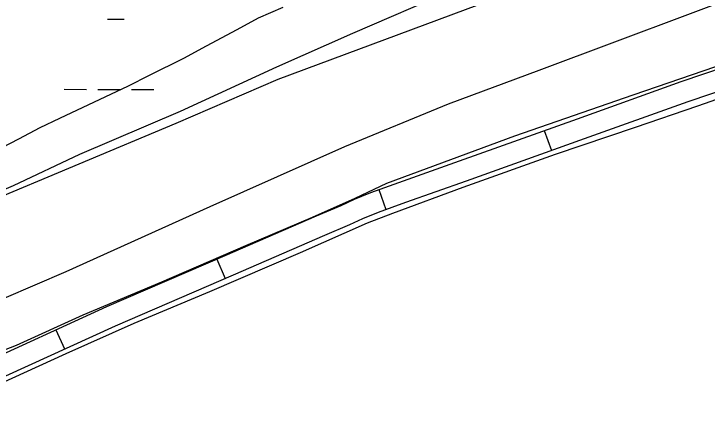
# Model space of a CAD drawing. Extents: x 3161665 to 3199565, y 885729 to 911164.
# Drawn here: x 3188481 to 3189467, y 902229 to 902793 of the extents above; entities that cross this region are included whole.
import ezdxf

# ---------------------------------------------------------------- set-up
doc = ezdxf.new("R2010")
doc.units = 0
for name, color, linetype in [('V-LEVE-TOET', 7, 'Continuous'), ('V-ROAD-CNTR', 7, 'Continuous'), ('V-SITE-VEGE', 7, 'Continuous'), ('V-TOPO-SHOR', 7, 'Continuous'), ('V-WETL-SWMP', 7, 'Continuous')]:
    doc.layers.add(name, color=color, linetype=linetype)

msp = doc.modelspace()

# ---------------------------------------------------------------- linework, layer by layer
at = {"layer": 'V-LEVE-TOET'}
for points in [[(3189170.716000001, 902851.8699999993), (3189103.248000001, 902826.5509999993), (3188962.409000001, 902765.4319999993), (3188854.474000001, 902717.2159999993), (3188716.969000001, 902654.2869999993), (3188574.121000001, 902592.9659999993), (3188479.602000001, 902548.4319999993), (3188437.507000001, 902530.2519999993), (3188394.307000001, 902513.1959999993), (3188308.143000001, 902481.0939999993), (3188274.562000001, 902466.8599999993), (3188191.034000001, 902429.6029999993), (3188138.415000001, 902406.5999999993), (3188089.376000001, 902384.9059999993), (3188021.329000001, 902358.0089999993), (3187955.983000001, 902334.2149999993), (3187931.602000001, 902326.6029999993), (3187908.814000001, 902322.9919999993), (3187824.479000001, 902310.7059999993), (3187755.896000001, 902300.3249999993), (3187596.897000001, 902269.2819999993), (3187483.669000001, 902243.3929999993)], [(3189478.882000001, 902717.8079999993), (3189361.5360000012, 902677.7059999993), (3189193.088000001, 902618.9329999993), (3189010.707000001, 902551.6289999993), (3188965.526000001, 902530.3889999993), (3188905.176000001, 902503.3289999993), (3188810.151000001, 902463.0469999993), (3188690.548000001, 902411.0809999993), (3188578.909000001, 902364.4519999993), (3188483.677000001, 902320.9299999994), (3188430.941000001, 902300.4709999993)]]:
    msp.add_lwpolyline(points, dxfattribs=at)
at = {"layer": 'V-ROAD-CNTR'}
for p, q in [((3189235.3872824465, 902627.2147025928), (3189245.4876342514, 902598.9661115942)), ((3188999.924330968, 902543.1698650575), (3189010.048985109, 902514.9299752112)), ((3188769.430536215, 902444.0797367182), (3188781.297149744, 902416.5264522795)), ((3188540.236262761, 902343.4294164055), (3188552.7155104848, 902316.1481338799))]:
    msp.add_line(p, q, dxfattribs=at)
for points in [[(3190800.831361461, 903501.4539693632), (3190592.6067779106, 903333.9483043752), (3190522.724917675, 903273.3234256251), (3190443.208076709, 903210.5855511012), (3190374.936213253, 903161.693648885), (3190311.0123411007, 903120.4507313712), (3190254.283454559, 903094.090784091), (3190171.9776191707, 903059.0798541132), (3190095.8807713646, 903032.7679067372), (3189546.5978699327, 902832.7233068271), (3189227.467508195, 902712.6645469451), (3189098.677765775, 902664.8656425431), (3188950.959061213, 902603.7947646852), (3188759.4194442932, 902518.3019356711), (3188554.710853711, 902425.9591203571), (3188201.369560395, 902273.9084244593), (3188140.4046823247, 902251.2214698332), (3188073.1678167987, 902227.8845165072), (3188012.4649382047, 902210.1085520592), (3187969.343024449, 902198.7825747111), (3187322.948317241, 902058.5808551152), (3186965.676031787, 901977.4930172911), (3186499.654963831, 901873.4752253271)], [(3188424.1592854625, 902290.3324495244), (3188612.8047749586, 902376.6243528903), (3188781.0585088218, 902449.0876571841), (3188911.0806898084, 902505.6049946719), (3188946.1581933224, 902520.596307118), (3188965.1987712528, 902529.539426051), (3188988.4553130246, 902539.0579566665), (3189028.1672988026, 902553.2956227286), (3189114.4653791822, 902583.9787845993), (3189282.401814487, 902644.0248618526), (3189430.20017833, 902696.9651843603), (3189650.2683092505, 902771.6190310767)], [(3188436.4907145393, 902262.9835504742), (3188624.979225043, 902349.2036471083), (3188792.9714911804, 902421.5543428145), (3188922.9553101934, 902478.0550053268), (3188958.4338066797, 902493.2176928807), (3188977.265228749, 902502.0625739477), (3188999.204686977, 902511.0420433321), (3189038.254701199, 902525.0423772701), (3189124.540620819, 902555.7212153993), (3189292.5101855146, 902615.779138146), (3189440.0778216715, 902668.6368156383), (3189660.099690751, 902743.2749689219)]]:
    msp.add_lwpolyline(points, dxfattribs=at)
at = {"layer": 'V-SITE-VEGE'}
msp.add_lwpolyline([(3188863.458000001, 902802.3449999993), (3188828.134000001, 902787.1019999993), (3188797.9820000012, 902770.7789999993), (3188754.310000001, 902747.3199999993), (3188722.077000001, 902729.9789999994), (3188673.222000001, 902705.5259999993), (3188643.075000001, 902690.2419999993), (3188545.390000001, 902644.4399999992), (3188517.330000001, 902631.2079999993), (3188487.173000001, 902614.8879999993), (3188439.354000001, 902590.4259999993)], dxfattribs=at)
at = {"layer": 'V-TOPO-SHOR'}
for points in [[(3190789.0281159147, 903645.5953747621), (3190484.6045611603, 903401.0232438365), (3190262.1113062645, 903239.795228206), (3190182.044047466, 903195.5434560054), (3190085.994587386, 903156.6581473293), (3189718.7163283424, 903017.9622740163), (3189331.8860382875, 902877.5322678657), (3188856.118603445, 902699.9784300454), (3188711.146096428, 902637.2096645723), (3188434.5508339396, 902521.416898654), (3188303.826395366, 902472.8337006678), (3187952.530337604, 902328.7713638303), (3187900.080430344, 902317.3354353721), (3187862.749564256, 902312.0861611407), (3187532.9584236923, 902249.723651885), (3187400.4881333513, 902215.3611781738), (3186972.882149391, 902119.4485732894), (3186492.8379771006, 902017.4313466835)], [(3189478.882000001, 902717.8079999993), (3189361.5360000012, 902677.7059999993), (3189193.088000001, 902618.9329999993), (3189010.707000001, 902551.6289999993), (3188965.526000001, 902530.3889999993), (3188905.176000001, 902503.3289999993), (3188810.151000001, 902463.0469999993), (3188690.548000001, 902411.0809999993), (3188578.909000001, 902364.4519999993), (3188483.677000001, 902320.9299999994), (3188430.941000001, 902300.4709999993)], [(3189553.638000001, 902697.0509999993), (3189453.452000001, 902662.0549999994), (3189364.467000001, 902631.5889999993), (3189250.776000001, 902592.8529999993), (3189119.503000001, 902545.9809999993), (3189019.495000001, 902509.2519999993), (3188983.193000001, 902495.1059999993), (3188888.149000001, 902453.1409999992), (3188759.113000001, 902397.3939999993), (3188651.1440000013, 902352.2599999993), (3188554.552000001, 902309.3429999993), (3188438.631000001, 902256.5719999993)]]:
    msp.add_lwpolyline(points, dxfattribs=at)
at = {"layer": 'V-WETL-SWMP'}
for p, q in [((3188613.6343031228, 902785.7174795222), (3188637.634072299, 902785.6511571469)), ((3188551.9500263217, 902685.8866762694), (3188583.9497185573, 902685.7982464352)), ((3188599.9495646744, 902685.7540315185), (3188631.94925691, 902685.6656016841)), ((3188647.949103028, 902685.6213867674), (3188679.948795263, 902685.532956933))]:
    msp.add_line(p, q, dxfattribs=at)
msp.add_lwpolyline([(3189543.671000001, 902984.1719999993), (3189436.745000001, 902945.6509999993), (3189333.758000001, 902907.3799999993), (3189170.7150000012, 902851.8709999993), (3189103.248000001, 902826.5499999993), (3188962.410000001, 902765.4329999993), (3188854.474000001, 902717.2159999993), (3188716.968000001, 902654.2879999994), (3188574.120000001, 902592.9649999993), (3188479.601000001, 902548.4329999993)], dxfattribs=at)

doc.saveas('drawing.dxf')
